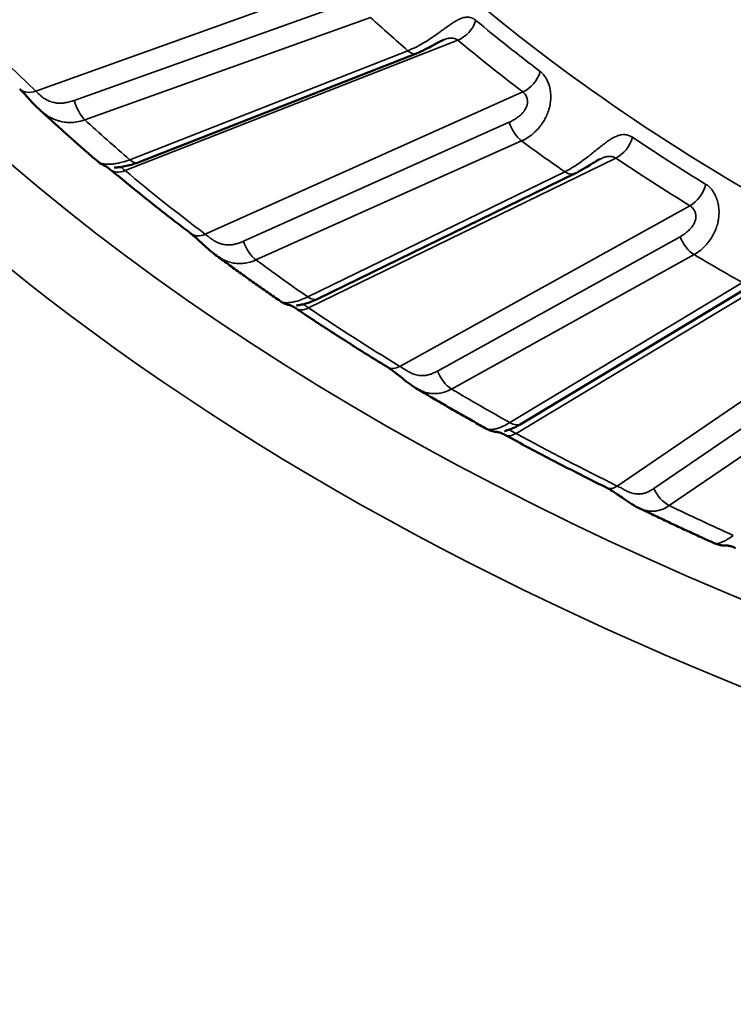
# Model space of a CAD drawing. Header units: millimetres. Extents: x 50 to 3176, y 50 to 2109.
# Tile 474 of 656: x 1877 to 1883, y 435 to 443. Entities that reach past the tile are written whole.
import ezdxf

# ---------------------------------------------------------------- set-up
doc = ezdxf.new("R2010")
doc.units = ezdxf.units.MM
doc.header["$LTSCALE"] = 10
doc.layers.add('Visible (ISO)', color=7, linetype='Continuous', lineweight=50)
doc.layers.add('Visible Narrow (ISO)', color=7, linetype='Continuous', lineweight=35)

msp = doc.modelspace()

# ---------------------------------------------------------------- linework, layer by layer
at = {"layer": 'Visible (ISO)'}
for p, q in [((1877.7158, 442.1152), (1880.1067, 443.0524)), ((1877.3733, 442.1188), (1877.3733, 442.1188)), ((1879.2609, 440.9419), (1881.469, 442.0183)), ((1881.0119, 439.8693), (1883.013, 441.0731)), ((1880.1023, 440.1749), (1880.1023, 440.1749)), ((1880.7138, 439.8219), (1880.7138, 439.8219)), ((1882.6707, 438.8389), (1882.6707, 438.8389))]:
    msp.add_line(p, q, dxfattribs=at)
for centre, major_axis, ratio, start_param, end_param in [((1876.8348, 442.8912), (-0.1375, -0.1452), 0.697214, 6.283185, 6.283317), ((1877.6037, 442.2076), (-0.1282, -0.1535), 0.671769, 6.283093, 6.283184), ((1878.2924, 441.6604), (-0.1206, -0.1595), 0.648978, 0.000004, 0.000056), ((1879.1809, 441.0269), (-0.1116, -0.166), 0.619576, 6.283135, 6.283187)]:
    msp.add_ellipse(centre, major_axis=major_axis, ratio=ratio, start_param=start_param, end_param=end_param, dxfattribs=at)
for points, knots in [([(1880.3429, 443.1696), (1880.3394, 443.1682), (1880.3351, 443.1664), (1880.3251, 443.1618), (1880.3191, 443.1589), (1880.3047, 443.1515), (1880.296, 443.1468), (1880.2742, 443.135), (1880.2608, 443.1276), (1880.2272, 443.1092), (1880.2065, 443.0982), (1880.1595, 443.0747), (1880.1329, 443.0627), (1880.1067, 443.0524)], [0.00013811, 0.00013811, 0.00013811, 0.00013811, 0.00215602, 0.00215602, 0.00446895, 0.00446895, 0.00758406, 0.00758406, 0.0121381, 0.0121381, 0.01910523, 0.01910523, 0.02813831, 0.02813831, 0.02813831, 0.02813831]), ([(1876.8607, 442.5747), (1876.8433, 442.5908), (1876.8266, 442.6078), (1876.7962, 442.6399), (1876.7823, 442.6553), (1876.7586, 442.6815), (1876.7485, 442.6927), (1876.7234, 442.72), (1876.709, 442.735), (1876.6973, 442.746)], [0, 0, 0, 0, 0.00710507, 0.00710507, 0.0134821, 0.0134821, 0.01849712, 0.01849712, 0.02670204, 0.02670204, 0.02670204, 0.02670204]), ([(1876.8607, 442.5747), (1876.8939, 442.544), (1876.9273, 442.5132), (1876.9945, 442.452), (1877.0283, 442.4214), (1877.0963, 442.3605), (1877.1305, 442.3301), (1877.1992, 442.2694), (1877.2337, 442.2392), (1877.3032, 442.1789), (1877.3382, 442.1488), (1877.3733, 442.1188)], [4.48404585, 4.48404585, 4.48404585, 4.48404585, 4.49153731, 4.49153731, 4.49902878, 4.49902878, 4.50652025, 4.50652025, 4.51401171, 4.51401171, 4.52150318, 4.52150318, 4.52150318, 4.52150318]), ([(1877.4755, 442.0542), (1877.464, 442.0638), (1877.4545, 442.0706), (1877.4414, 442.0792), (1877.4374, 442.0813), (1877.4343, 442.0828), (1877.434, 442.0829), (1877.4324, 442.0836), (1877.4319, 442.0838), (1877.4303, 442.0845), (1877.4295, 442.0848), (1877.4273, 442.0857), (1877.4259, 442.0863), (1877.4221, 442.088), (1877.4195, 442.0892), (1877.414, 442.0918), (1877.4112, 442.0933), (1877.404, 442.0971), (1877.3996, 442.0998), (1877.3876, 442.1074), (1877.3803, 442.1129), (1877.3733, 442.1188)], [0, 0, 0, 0, 0.00743558, 0.00743558, 0.01468971, 0.01468971, 0.0194626, 0.0194626, 0.02096254, 0.02096254, 0.02198805, 0.02198805, 0.02293538, 0.02293538, 0.02407443, 0.02407443, 0.02511869, 0.02511869, 0.02671041, 0.02671041, 0.0294743, 0.0294743, 0.0294743, 0.0294743]), ([(1877.7158, 442.1152), (1877.6764, 442.0997), (1877.6372, 442.0882), (1877.5843, 442.0777), (1877.5675, 442.0752), (1877.5401, 442.0725), (1877.5284, 442.0719), (1877.5167, 442.0716), (1877.5141, 442.0715), (1877.5109, 442.0715), (1877.5099, 442.0715), (1877.5087, 442.0715), (1877.5084, 442.0715), (1877.5084, 442.0715)], [0, 0, 0, 0, 0.01363995, 0.01363995, 0.02037112, 0.02037112, 0.02591591, 0.02591591, 0.0277096, 0.0277096, 0.02870546, 0.02870546, 0.02946033, 0.02946033, 0.02946033, 0.02946033]), ([(1881.6832, 442.1426), (1881.6779, 442.1401), (1881.672, 442.1369), (1881.6586, 442.1295), (1881.6509, 442.125), (1881.632, 442.1136), (1881.6206, 442.1064), (1881.5919, 442.0883), (1881.5745, 442.0774), (1881.5311, 442.0511), (1881.5049, 442.0363), (1881.4759, 442.0217), (1881.4724, 442.0199), (1881.469, 442.0183)], [0.0001542, 0.0001542, 0.0001542, 0.0001542, 0.00247295, 0.00247295, 0.00523352, 0.00523352, 0.00927128, 0.00927128, 0.01540334, 0.01540334, 0.02478404, 0.02478404, 0.02605292, 0.02605292, 0.02605292, 0.02605292]), ([(1877.4755, 442.0542), (1877.5204, 442.0166), (1877.5656, 441.9792), (1877.6567, 441.9047), (1877.7025, 441.8675), (1877.7947, 441.7935), (1877.8412, 441.7566), (1877.9346, 441.6831), (1877.9816, 441.6464), (1878.0763, 441.5734), (1878.1239, 441.5371), (1878.1718, 441.5008)], [4.53156331, 4.53156331, 4.53156331, 4.53156331, 4.54106172, 4.54106172, 4.55056014, 4.55056014, 4.56005856, 4.56005856, 4.56955697, 4.56955697, 4.57905539, 4.57905539, 4.57905539, 4.57905539]), ([(1878.3776, 441.3212), (1878.3566, 441.3367), (1878.3362, 441.3536), (1878.299, 441.3864), (1878.2819, 441.4024), (1878.2528, 441.4298), (1878.2404, 441.4415), (1878.21, 441.4695), (1878.1922, 441.485), (1878.1755, 441.498), (1878.1736, 441.4995), (1878.1718, 441.5008)], [0.00000157, 0.00000157, 0.00000157, 0.00000157, 0.00788411, 0.00788411, 0.01490231, 0.01490231, 0.02025503, 0.02025503, 0.02871116, 0.02871116, 0.02982769, 0.02982769, 0.02982769, 0.02982769]), ([(1878.3776, 441.3212), (1878.4144, 441.294), (1878.4513, 441.2668), (1878.5255, 441.2127), (1878.5628, 441.1857), (1878.6377, 441.132), (1878.6753, 441.1051), (1878.7508, 441.0517), (1878.7887, 441.025), (1878.8649, 440.9719), (1878.9031, 440.9454), (1878.9415, 440.919)], [4.58963993, 4.58963993, 4.58963993, 4.58963993, 4.59680585, 4.59680585, 4.60397178, 4.60397178, 4.6111377, 4.6111377, 4.61830362, 4.61830362, 4.62546954, 4.62546954, 4.62546954, 4.62546954]), ([(1879.0225, 440.8864), (1879.0225, 440.8864), (1879.0224, 440.8864), (1879.0216, 440.8865), (1879.0209, 440.8866), (1879.0191, 440.887), (1879.0183, 440.8871), (1879.0159, 440.8876), (1879.0142, 440.8879), (1879.0106, 440.8887), (1879.0086, 440.8892), (1879.0036, 440.8904), (1879.0004, 440.8913), (1878.9914, 440.894), (1878.9854, 440.8961), (1878.9676, 440.9034), (1878.956, 440.9095), (1878.9439, 440.9174), (1878.9427, 440.9182), (1878.9415, 440.919)], [0.02286238, 0.02286238, 0.02286238, 0.02286238, 0.02388479, 0.02388479, 0.02476451, 0.02476451, 0.02529377, 0.02529377, 0.02597294, 0.02597294, 0.02664661, 0.02664661, 0.02765693, 0.02765693, 0.02955995, 0.02955995, 0.03346605, 0.03346605, 0.03389591, 0.03389591, 0.03389591, 0.03389591]), ([(1879.2609, 440.9419), (1879.2241, 440.924), (1879.1879, 440.9099), (1879.1391, 440.8959), (1879.1237, 440.8923), (1879.0987, 440.8877), (1879.0879, 440.8863), (1879.0789, 440.8853), (1879.0771, 440.8852), (1879.0759, 440.8851), (1879.0757, 440.885), (1879.0757, 440.885)], [0, 0, 0, 0, 0.01354294, 0.01354294, 0.02030001, 0.02030001, 0.02584469, 0.02584469, 0.02741714, 0.02741714, 0.02796324, 0.02796324, 0.02796324, 0.02796324]), ([(1879.0692, 440.861), (1879.0567, 440.8694), (1879.046, 440.8755), (1879.0306, 440.8833), (1879.0254, 440.8852), (1879.0222, 440.8863), (1879.0217, 440.8865), (1879.0213, 440.8866)], [0, 0, 0, 0, 0.00702121, 0.00702121, 0.01388918, 0.01388918, 0.01577404, 0.01577404, 0.01577404, 0.01577404]), ([(1879.0692, 440.861), (1879.1206, 440.8264), (1879.1723, 440.792), (1879.2761, 440.7235), (1879.3283, 440.6894), (1879.4333, 440.6214), (1879.486, 440.5876), (1879.5921, 440.5202), (1879.6454, 440.4867), (1879.7526, 440.4199), (1879.8064, 440.3867), (1879.8605, 440.3536)], [4.63628306, 4.63628306, 4.63628306, 4.63628306, 4.64578148, 4.64578148, 4.65527989, 4.65527989, 4.66477831, 4.66477831, 4.67427673, 4.67427673, 4.68377514, 4.68377514, 4.68377514, 4.68377514]), ([(1880.1023, 440.1749), (1880.0795, 440.1886), (1880.0572, 440.2039), (1880.0151, 440.2353), (1879.9949, 440.2514), (1879.9603, 440.2795), (1879.9455, 440.2916), (1879.9207, 440.3112), (1879.9103, 440.3192), (1879.8861, 440.337), (1879.8724, 440.3464), (1879.8605, 440.3536)], [0, 0, 0, 0, 0.00815317, 0.00815317, 0.01581272, 0.01581272, 0.02162471, 0.02162471, 0.02589679, 0.02589679, 0.0321302, 0.0321302, 0.0321302, 0.0321302]), ([(1880.1023, 440.1749), (1880.1424, 440.151), (1880.1826, 440.1271), (1880.2633, 440.0795), (1880.3038, 440.0558), (1880.3851, 440.0086), (1880.4258, 439.985), (1880.5076, 439.9381), (1880.5487, 439.9148), (1880.631, 439.8682), (1880.6723, 439.845), (1880.7138, 439.8219)], [4.69495992, 4.69495992, 4.69495992, 4.69495992, 4.70190056, 4.70190056, 4.7088412, 4.7088412, 4.71578184, 4.71578184, 4.72272247, 4.72272247, 4.72966311, 4.72966311, 4.72966311, 4.72966311]), ([(1880.8057, 439.7965), (1880.8057, 439.7965), (1880.8056, 439.7965), (1880.8041, 439.7966), (1880.8031, 439.7966), (1880.8006, 439.7967), (1880.7995, 439.7968), (1880.7964, 439.797), (1880.7944, 439.7972), (1880.7899, 439.7976), (1880.7874, 439.7979), (1880.7809, 439.7988), (1880.7769, 439.7995), (1880.7651, 439.8018), (1880.7573, 439.8038), (1880.7373, 439.8102), (1880.7252, 439.8155), (1880.7138, 439.8219)], [0.02280262, 0.02280262, 0.02280262, 0.02280262, 0.02475875, 0.02475875, 0.02592282, 0.02592282, 0.02655359, 0.02655359, 0.02734058, 0.02734058, 0.02815915, 0.02815915, 0.02943183, 0.02943183, 0.03184104, 0.03184104, 0.03577021, 0.03577021, 0.03577021, 0.03577021]), ([(1881.0119, 439.8694), (1880.9789, 439.8495), (1880.9467, 439.8333), (1880.9043, 439.8163), (1880.8911, 439.8117), (1880.8766, 439.8073), (1880.873, 439.8063), (1880.8684, 439.805), (1880.867, 439.8047), (1880.8654, 439.8043), (1880.865, 439.8041), (1880.865, 439.8041)], [0, 0, 0, 0, 0.01324595, 0.01324595, 0.01979337, 0.01979337, 0.02206505, 0.02206505, 0.02340043, 0.02340043, 0.02423279, 0.02423279, 0.02423279, 0.02423279]), ([(1880.8674, 439.7723), (1880.8534, 439.7799), (1880.8412, 439.7854), (1880.8225, 439.7926), (1880.8155, 439.7944), (1880.8071, 439.7964), (1880.8054, 439.7965), (1880.8054, 439.7965)], [0, 0, 0, 0, 0.00681403, 0.00681403, 0.01353823, 0.01353823, 0.02030771, 0.02030771, 0.02030771, 0.02030771]), ([(1880.8674, 439.7723), (1880.9246, 439.7411), (1880.9822, 439.71), (1881.0977, 439.6482), (1881.1557, 439.6175), (1881.2722, 439.5563), (1881.3308, 439.5259), (1881.4483, 439.4654), (1881.5073, 439.4353), (1881.6258, 439.3754), (1881.6853, 439.3456), (1881.745, 439.316)], [4.74100282, 4.74100282, 4.74100282, 4.74100282, 4.75050123, 4.75050123, 4.75999965, 4.75999965, 4.76949807, 4.76949807, 4.77899648, 4.77899648, 4.7884949, 4.7884949, 4.7884949, 4.7884949]), ([(1882.0161, 439.145), (1881.9907, 439.1573), (1881.9658, 439.1718), (1881.9188, 439.202), (1881.8963, 439.2178), (1881.8572, 439.2453), (1881.8404, 439.2573), (1881.8125, 439.2763), (1881.801, 439.2838), (1881.774, 439.3006), (1881.7586, 439.3093), (1881.745, 439.316)], [0, 0, 0, 0, 0.00884373, 0.00884373, 0.01702517, 0.01702517, 0.02318696, 0.02318696, 0.02751921, 0.02751921, 0.03378477, 0.03378477, 0.03378477, 0.03378477]), ([(1882.0161, 439.145), (1882.0592, 439.1242), (1882.1023, 439.1034), (1882.1889, 439.0621), (1882.2323, 439.0415), (1882.3194, 439.0005), (1882.363, 438.9801), (1882.4505, 438.9395), (1882.4944, 438.9192), (1882.5824, 438.879), (1882.6265, 438.8589), (1882.6707, 438.8389)], [4.80010292, 4.80010292, 4.80010292, 4.80010292, 4.80688365, 4.80688365, 4.81366437, 4.81366437, 4.8204451, 4.8204451, 4.82722583, 4.82722583, 4.83400656, 4.83400656, 4.83400656, 4.83400656]), ([(1882.8503, 438.7993), (1882.8348, 438.8061), (1882.8208, 438.8111), (1882.7981, 438.8175), (1882.7892, 438.8192), (1882.775, 438.8211), (1882.7712, 438.8211), (1882.7672, 438.8211), (1882.7663, 438.8211), (1882.764, 438.8211), (1882.7627, 438.8211), (1882.759, 438.821), (1882.7565, 438.821), (1882.7498, 438.821), (1882.7459, 438.8212), (1882.7377, 438.8217), (1882.7336, 438.822), (1882.7228, 438.8234), (1882.7158, 438.8245), (1882.696, 438.829), (1882.683, 438.8334), (1882.6707, 438.8389)], [0, 0, 0, 0, 0.00671266, 0.00671266, 0.01339509, 0.01339509, 0.02138713, 0.02138713, 0.02360734, 0.02360734, 0.02527621, 0.02527621, 0.0268969, 0.0268969, 0.02837794, 0.02837794, 0.02971501, 0.02971501, 0.03185716, 0.03185716, 0.03593139, 0.03593139, 0.03593139, 0.03593139])]:
    msp.add_open_spline(points, degree=3, knots=knots, dxfattribs=at)
at = {"layer": 'Visible Narrow (ISO)'}
for p, q in [((1879.671, 443.7442), (1876.8348, 442.7279)), ((1877.1662, 442.6473), (1879.6216, 443.5271)), ((1877.2575, 442.4807), (1879.713, 443.3605)), ((1877.6037, 442.0443), (1880.4627, 443.165)), ((1880.0337, 443.0753), (1877.6428, 442.1381)), ((1881.022, 442.7206), (1878.2924, 441.4971)), ((1880.9044, 442.4597), (1878.6217, 441.4364)), ((1878.728, 441.2758), (1881.0107, 442.299)), ((1879.1809, 440.8636), (1881.8213, 442.1507)), ((1881.3813, 442.0347), (1879.1732, 440.9584)), ((1882.458, 441.7425), (1879.9648, 440.3609)), ((1882.3735, 441.4754), (1880.2886, 440.3201)), ((1880.4085, 440.1663), (1882.4935, 441.3216)), ((1880.9631, 439.7846), (1883.356, 441.224)), ((1882.9099, 441.0812), (1880.9088, 439.8774)), ((1884.0632, 440.8564), (1881.8338, 439.3319)), ((1884.0127, 440.5852), (1882.1484, 439.3104)), ((1882.2807, 439.1642), (1884.1451, 440.4391))]:
    msp.add_line(p, q, dxfattribs=at)
msp.add_ellipse((1897.9031, 449.9779), major_axis=(26.1573, 0), ratio=0.57735, dxfattribs=at)
for centre, major_axis, ratio, start_param, end_param in [((1897.9031, 450.1412), (-24.6727, 0), 0.57735, 5.73584, 6.83053), ((1897.9031, 450.3755), (-25.6575, 0), 0.57735, 6.264668, 9.443295), ((1897.9031, 452.9173), (-20, 0), 0.57735, 0.556175, 1.014624), ((1897.9031, 452.1008), (-21, 0), 0.57735, 0.556246, 1.014624), ((1897.9031, 450.3862), (21, 0), 0.57735, 3.707812, 4.14617), ((1897.9031, 449.9779), (21.5, 0), 0.57735, 3.703854, 3.731249), ((1880.4627, 443.3283), (-0.128, -0.1536), 0.671155, 0.892778, 2.123737), ((1897.9031, 450.2501), (21.0286, 0), 0.57735, 3.747485, 3.792337), ((1897.9031, 450.1412), (21.2172, 0), 0.57735, 3.747485, 3.792337), ((1880.0337, 443.2386), (0.073, -0.1862), 0.458644, 5.575975, 6.283185), ((1881.022, 442.8839), (0.1208, 0.1594), 0.649632, 4.004018, 5.234977), ((1876.8348, 442.8912), (-0.1375, -0.1452), 0.697214, 0.000132, 0.936324), ((1877.2575, 442.644), (0.0675, -0.1883), 0.43056, 4.541907, 5.589104), ((1897.9031, 449.9779), (-24.3898, 0), 0.57735, 0.561454, 0.590463), ((1881.0107, 442.4623), (-0.0818, 0.1825), 0.500718, 1.364239, 2.411436), ((1897.9031, 449.9779), (21.5, 0), 0.57735, 3.808573, 3.835969), ((1881.8213, 442.314), (-0.1114, -0.1661), 0.618874, 0.825695, 2.056654), ((1897.9031, 450.2501), (21.0286, 0), 0.57735, 3.852205, 3.897057), ((1877.6428, 442.3014), (0.073, -0.1862), 0.458644, 5.575975, 6.283185), ((1897.9031, 450.1412), (21.2172, 0), 0.57735, 3.852205, 3.897057), ((1877.6037, 442.2076), (-0.1282, -0.1535), 0.671769, 0, 0.893712), ((1897.9031, 450.1412), (-24.6727, 0), 0.57735, 0.604572, 0.652065), ((1881.3813, 442.198), (0.0876, -0.1798), 0.526742, 5.536492, 6.283185), ((1882.458, 441.9058), (0.1045, 0.1705), 0.594371, 3.942413, 5.173372), ((1878.2924, 441.6604), (-0.1206, -0.1595), 0.648978, 0.000052, 0.86157), ((1878.728, 441.4391), (0.0818, -0.1825), 0.500718, 4.505831, 5.553029), ((1882.4935, 441.4849), (-0.0969, 0.1749), 0.56539, 1.319043, 2.36624), ((1897.9031, 449.9779), (-24.3898, 0), 0.57735, 0.666174, 0.695183), ((1897.9031, 449.9779), (-21.5, 0), 0.57735, 0.7717, 0.799096), ((1879.1732, 441.1217), (0.0876, -0.1798), 0.526742, 5.536492, 6.283185), ((1879.1809, 441.0269), (-0.1116, -0.1659), 0.619576, 0, 0.826462), ((1897.9031, 450.1412), (-24.6727, 0), 0.57735, 0.709292, 0.756784), ((1879.9648, 440.5242), (-0.1043, -0.1706), 0.593632, 0, 0.80012), ((1880.4085, 440.3296), (0.0969, -0.1749), 0.565389, 4.460635, 5.507833), ((1897.9031, 449.9779), (24.3898, 0), 0.57735, 3.912486, 3.941495), ((1880.9088, 440.0407), (0.1031, -0.1714), 0.589068, 5.48732, 6.283185), ((1880.9631, 439.9479), (-0.0957, -0.1756), 0.560596, 6.28316, 7.054682), ((1897.9031, 450.1412), (-24.6727, 0), 0.57735, 0.814012, 0.861504), ((1881.8338, 439.4952), (-0.0888, -0.1792), 0.531782, 0, 0.750134), ((1882.2807, 439.3275), (0.1129, -0.1651), 0.623867, 4.404784, 5.451982), ((1897.9031, 449.9779), (-24.3898, 0), 0.57735, 0.875613, 0.904623)]:
    msp.add_ellipse(centre, major_axis=major_axis, ratio=ratio, start_param=start_param, end_param=end_param, dxfattribs=at)
for points, knots in [([(1880.6177, 443.3359), (1880.6104, 443.342), (1880.6027, 443.3472), (1880.5929, 443.3523), (1880.591, 443.3532), (1880.5816, 443.3574), (1880.5738, 443.36), (1880.5626, 443.3622), (1880.5597, 443.3626), (1880.5485, 443.3638), (1880.5401, 443.3638), (1880.5274, 443.3624), (1880.5235, 443.3617), (1880.5098, 443.359), (1880.4996, 443.3559), (1880.485, 443.3501), (1880.481, 443.3485), (1880.4652, 443.3413), (1880.4528, 443.3346), (1880.4359, 443.3246), (1880.4321, 443.3222), (1880.4164, 443.3123), (1880.4042, 443.3041), (1880.3853, 443.291), (1880.3791, 443.2866), (1880.3608, 443.2735), (1880.3484, 443.2645), (1880.3276, 443.2494), (1880.3195, 443.2435), (1880.2973, 443.2274), (1880.2831, 443.2172), (1880.2607, 443.2016), (1880.2527, 443.1961), (1880.2285, 443.1796), (1880.2121, 443.1689), (1880.1887, 443.1542), (1880.1818, 443.15), (1880.1592, 443.1364), (1880.1434, 443.1274), (1880.1196, 443.1147), (1880.1117, 443.1106), (1880.0802, 443.0948), (1880.0568, 443.0843), (1880.0337, 443.0753)], [0, 0, 0, 0, 0.0741392, 0.0741392, 0.0909091, 0.0909091, 0.1581575, 0.1581575, 0.1818182, 0.1818182, 0.245635, 0.245635, 0.2727273, 0.2727273, 0.3394334, 0.3394334, 0.3636364, 0.3636364, 0.4340394, 0.4340394, 0.4545455, 0.4545455, 0.5160527, 0.5160527, 0.5454545, 0.5454545, 0.6011716, 0.6011716, 0.6363636, 0.6363636, 0.695142, 0.695142, 0.7272727, 0.7272727, 0.7916538, 0.7916538, 0.8181818, 0.8181818, 0.8787809, 0.8787809, 0.9090909, 0.9090909, 1, 1, 1, 1]), ([(1880.4627, 443.165), (1880.4564, 443.1703), (1880.4496, 443.1744), (1880.4426, 443.1774), (1880.436, 443.1802), (1880.4291, 443.1821), (1880.4221, 443.1832), (1880.4212, 443.1833), (1880.4203, 443.1835), (1880.4194, 443.1836), (1880.4177, 443.1838), (1880.4161, 443.184), (1880.4144, 443.1841), (1880.4101, 443.1844), (1880.4058, 443.1844), (1880.4013, 443.1842), (1880.3976, 443.184), (1880.3939, 443.1837), (1880.39, 443.1831), (1880.3866, 443.1826), (1880.383, 443.1819), (1880.3794, 443.1811), (1880.3739, 443.1799), (1880.3682, 443.1784), (1880.3622, 443.1765), (1880.3605, 443.1759), (1880.3587, 443.1753), (1880.3568, 443.1747), (1880.3526, 443.1732), (1880.3482, 443.1716), (1880.3437, 443.1699)], [0, 0, 0, 0, 0.0883587, 0.0883587, 0.0883587, 0.1704336, 0.1704336, 0.1704336, 0.181041, 0.181041, 0.181041, 0.2, 0.2, 0.2, 0.2490463, 0.2490463, 0.2490463, 0.2900797, 0.2900797, 0.2900797, 0.3267895, 0.3267895, 0.3267895, 0.3832752, 0.3832752, 0.3832752, 0.4, 0.4, 0.4, 0.4394878, 0.4394878, 0.4394878, 0.4394878]), ([(1881.0107, 442.299), (1881.0326, 442.3089), (1881.054, 442.321), (1881.0882, 442.3447), (1881.1015, 442.3551), (1881.1209, 442.3721), (1881.1273, 442.3781), (1881.1467, 442.3973), (1881.1591, 442.4112), (1881.1754, 442.432), (1881.18, 442.4381), (1881.1941, 442.4581), (1881.203, 442.4723), (1881.2157, 442.4954), (1881.2201, 442.5041), (1881.2309, 442.5274), (1881.2367, 442.5422), (1881.2449, 442.5667), (1881.2477, 442.5763), (1881.2543, 442.6028), (1881.2574, 442.6197), (1881.2602, 442.6437), (1881.2608, 442.6511), (1881.2622, 442.6767), (1881.2618, 442.6944), (1881.2599, 442.7162), (1881.2593, 442.721), (1881.2566, 442.7416), (1881.2534, 442.7567), (1881.2482, 442.7754), (1881.2468, 442.78), (1881.2411, 442.797), (1881.2364, 442.8087), (1881.229, 442.8239), (1881.2268, 442.8282), (1881.2188, 442.8428), (1881.2126, 442.8522), (1881.204, 442.8636), (1881.2017, 442.8664), (1881.1922, 442.8777), (1881.1848, 442.885), (1881.1755, 442.8927), (1881.1738, 442.8941), (1881.172, 442.8954)], [0, 0, 0, 0, 0.0909091, 0.0909091, 0.1509618, 0.1509618, 0.1818182, 0.1818182, 0.246234, 0.246234, 0.2727273, 0.2727273, 0.330169, 0.330169, 0.3636364, 0.3636364, 0.4190151, 0.4190151, 0.4545455, 0.4545455, 0.517221, 0.517221, 0.5454545, 0.5454545, 0.6159758, 0.6159758, 0.6363636, 0.6363636, 0.7045179, 0.7045179, 0.7272727, 0.7272727, 0.7913147, 0.7913147, 0.8181818, 0.8181818, 0.885258, 0.885258, 0.9090909, 0.9090909, 0.9833211, 0.9833211, 1, 1, 1, 1]), ([(1877.1662, 442.6473), (1877.1514, 442.6424), (1877.1371, 442.6383), (1877.1202, 442.6342), (1877.1169, 442.6334), (1877.1007, 442.6298), (1877.0883, 442.6276), (1877.0733, 442.6256), (1877.07, 442.6253), (1877.0593, 442.6243), (1877.0521, 442.624), (1877.0385, 442.6239), (1877.032, 442.6241), (1877.0193, 442.625), (1877.0131, 442.6258), (1877.006, 442.6269), (1877.0051, 442.6271), (1876.9997, 442.628), (1876.9951, 442.6289), (1876.9831, 442.6315), (1876.9758, 442.6335), (1876.9659, 442.6366), (1876.9633, 442.6375), (1876.9541, 442.6408), (1876.9475, 442.6435), (1876.9396, 442.6472), (1876.9379, 442.648), (1876.9352, 442.6493), (1876.9342, 442.6498), (1876.9274, 442.6533), (1876.9218, 442.6566), (1876.9108, 442.6635), (1876.9054, 442.6673), (1876.8953, 442.6749), (1876.8906, 442.6786), (1876.8831, 442.6847), (1876.8802, 442.6872), (1876.8758, 442.6908), (1876.8743, 442.6921), (1876.8683, 442.6972), (1876.864, 442.7009), (1876.8554, 442.7085), (1876.8511, 442.7124), (1876.8427, 442.7202), (1876.8386, 442.7241), (1876.8348, 442.7279)], [0, 0, 0, 0, 0.0902043, 0.0902043, 0.1117248, 0.1117248, 0.2, 0.2, 0.2257277, 0.2257277, 0.2847251, 0.2847251, 0.3397487, 0.3397487, 0.3927283, 0.3927283, 0.4, 0.4, 0.4380931, 0.4380931, 0.4982659, 0.4982659, 0.5197073, 0.5197073, 0.5757809, 0.5757809, 0.5905899, 0.5905899, 0.6, 0.6, 0.6536204, 0.6536204, 0.7108128, 0.7108128, 0.7649288, 0.7649288, 0.8, 0.8, 0.8188325, 0.8188325, 0.8750742, 0.8750742, 0.9351911, 0.9351911, 1, 1, 1, 1]), ([(1880.9044, 442.4597), (1880.9178, 442.466), (1880.9304, 442.4727), (1880.9445, 442.4808), (1880.9468, 442.4822), (1880.9609, 442.4907), (1880.9717, 442.4979), (1880.9831, 442.5065), (1880.9847, 442.5077), (1880.9925, 442.5138), (1880.9982, 442.5187), (1881.0077, 442.5275), (1881.0117, 442.5315), (1881.0198, 442.5403), (1881.0239, 442.5451), (1881.0293, 442.5521), (1881.0308, 442.5541), (1881.0336, 442.5581), (1881.035, 442.5601), (1881.0405, 442.5685), (1881.0445, 442.5752), (1881.0487, 442.5837), (1881.0496, 442.5855), (1881.0533, 442.5936), (1881.0557, 442.6), (1881.0579, 442.6075), (1881.0582, 442.6086), (1881.0593, 442.6129), (1881.06, 442.616), (1881.0611, 442.6226), (1881.0615, 442.6261), (1881.0622, 442.6355), (1881.0621, 442.6413), (1881.0609, 442.6526), (1881.0599, 442.6579), (1881.0573, 442.6684), (1881.0556, 442.6734), (1881.0536, 442.6783), (1881.0536, 442.6784), (1881.0514, 442.6837), (1881.049, 442.6886), (1881.0432, 442.6984), (1881.0398, 442.7032), (1881.0321, 442.7122), (1881.0277, 442.7164), (1881.0225, 442.7202), (1881.0223, 442.7204), (1881.022, 442.7206)], [0, 0, 0, 0, 0.089342, 0.089342, 0.107191, 0.107191, 0.2, 0.2, 0.21557, 0.21557, 0.276567, 0.276567, 0.32404, 0.32404, 0.378952, 0.378952, 0.4, 0.4, 0.420678, 0.420678, 0.485028, 0.485028, 0.501457, 0.501457, 0.560885, 0.560885, 0.570901, 0.570901, 0.6, 0.6, 0.632547, 0.632547, 0.689334, 0.689334, 0.744364, 0.744364, 0.8, 0.8, 0.800663, 0.800663, 0.861041, 0.861041, 0.927282, 0.927282, 0.996344, 0.996344, 1, 1, 1, 1]), ([(1876.8607, 442.5747), (1876.8714, 442.5648), (1876.8827, 442.555), (1876.9001, 442.5411), (1876.906, 442.5366), (1876.9239, 442.5236), (1876.9363, 442.5154), (1876.9572, 442.5032), (1876.9655, 442.4987), (1876.9879, 442.4877), (1877.0021, 442.4817), (1877.0248, 442.4739), (1877.0331, 442.4713), (1877.0577, 442.4648), (1877.0742, 442.4617), (1877.0982, 442.4591), (1877.1055, 442.4585), (1877.1284, 442.4574), (1877.1442, 442.4577), (1877.1685, 442.4598), (1877.1771, 442.4608), (1877.2099, 442.466), (1877.2339, 442.4722), (1877.2575, 442.4807)], [0.4611808, 0.4611808, 0.4611808, 0.4611808, 0.517665, 0.517665, 0.5454545, 0.5454545, 0.6009869, 0.6009869, 0.6363636, 0.6363636, 0.6944993, 0.6944993, 0.7272727, 0.7272727, 0.7907029, 0.7907029, 0.8181818, 0.8181818, 0.8771183, 0.8771183, 0.9090909, 0.9090909, 1, 1, 1, 1]), ([(1881.9642, 442.3306), (1881.9558, 442.3362), (1881.9471, 442.3409), (1881.936, 442.3454), (1881.9339, 442.3462), (1881.9234, 442.3498), (1881.9146, 442.3519), (1881.9022, 442.3533), (1881.8989, 442.3536), (1881.8867, 442.3541), (1881.8774, 442.3535), (1881.8636, 442.3513), (1881.8594, 442.3504), (1881.8447, 442.3468), (1881.8338, 442.3431), (1881.8183, 442.3364), (1881.8142, 442.3345), (1881.7976, 442.3263), (1881.7847, 442.3189), (1881.7674, 442.3078), (1881.7634, 442.3052), (1881.7475, 442.2944), (1881.7351, 442.2854), (1881.7162, 442.2712), (1881.71, 442.2664), (1881.6918, 442.2522), (1881.6796, 442.2425), (1881.6593, 442.2261), (1881.6513, 442.2197), (1881.6298, 442.2023), (1881.6161, 442.1913), (1881.5946, 442.1743), (1881.5869, 442.1683), (1881.5638, 442.1504), (1881.5482, 442.1387), (1881.526, 442.1227), (1881.5196, 442.1181), (1881.4982, 442.1031), (1881.4834, 442.0932), (1881.4612, 442.0791), (1881.4538, 442.0745), (1881.4244, 442.0569), (1881.4026, 442.0451), (1881.3813, 442.0347)], [0, 0, 0, 0, 0.0741392, 0.0741392, 0.0909091, 0.0909091, 0.1581575, 0.1581575, 0.1818182, 0.1818182, 0.245635, 0.245635, 0.2727273, 0.2727273, 0.3394334, 0.3394334, 0.3636364, 0.3636364, 0.4340394, 0.4340394, 0.4545455, 0.4545455, 0.5160527, 0.5160527, 0.5454545, 0.5454545, 0.6011716, 0.6011716, 0.6363636, 0.6363636, 0.695142, 0.695142, 0.7272727, 0.7272727, 0.7916538, 0.7916538, 0.8181818, 0.8181818, 0.8787809, 0.8787809, 0.9090909, 0.9090909, 1, 1, 1, 1]), ([(1877.6428, 442.1381), (1877.6196, 442.129), (1877.5968, 442.1215), (1877.5602, 442.1117), (1877.5458, 442.1084), (1877.5252, 442.1047), (1877.5185, 442.1036), (1877.498, 442.1008), (1877.4846, 442.0997), (1877.4671, 442.0991), (1877.4623, 442.099), (1877.447, 442.0992), (1877.4372, 442.0998), (1877.4234, 442.1015), (1877.4187, 442.1022), (1877.4067, 442.1045), (1877.4, 442.1062), (1877.3908, 442.1093), (1877.3878, 442.1105), (1877.38, 442.1141), (1877.3761, 442.1164), (1877.3734, 442.1187), (1877.3734, 442.1188), (1877.3733, 442.1188)], [0, 0, 0, 0, 0.0909091, 0.0909091, 0.1517786, 0.1517786, 0.1818182, 0.1818182, 0.2465761, 0.2465761, 0.2727273, 0.2727273, 0.3309788, 0.3309788, 0.3636364, 0.3636364, 0.420532, 0.420532, 0.4545455, 0.4545455, 0.5174487, 0.5174487, 0.5188371, 0.5188371, 0.5188371, 0.5188371]), ([(1881.8213, 442.1507), (1881.814, 442.1556), (1881.8065, 442.1592), (1881.7986, 442.1618), (1881.7913, 442.1642), (1881.7839, 442.1657), (1881.7763, 442.1663), (1881.7753, 442.1664), (1881.7743, 442.1665), (1881.7733, 442.1665), (1881.7715, 442.1666), (1881.7698, 442.1667), (1881.768, 442.1667), (1881.7634, 442.1668), (1881.7588, 442.1665), (1881.7541, 442.166), (1881.7502, 442.1656), (1881.7462, 442.165), (1881.7422, 442.1642), (1881.7386, 442.1635), (1881.735, 442.1626), (1881.7313, 442.1616), (1881.7256, 442.16), (1881.7197, 442.1581), (1881.7137, 442.1559), (1881.7119, 442.1552), (1881.7101, 442.1545), (1881.7082, 442.1538), (1881.7011, 442.1509), (1881.6936, 442.1476), (1881.686, 442.144), (1881.6854, 442.1437), (1881.6848, 442.1434), (1881.6843, 442.1432)], [0, 0, 0, 0, 0.0883587, 0.0883587, 0.0883587, 0.1704334, 0.1704334, 0.1704334, 0.181041, 0.181041, 0.181041, 0.2, 0.2, 0.2, 0.249046, 0.249046, 0.249046, 0.2900796, 0.2900796, 0.2900796, 0.3267893, 0.3267893, 0.3267893, 0.3832752, 0.3832752, 0.3832752, 0.4, 0.4, 0.4, 0.4658439, 0.4658439, 0.4658439, 0.4708513, 0.4708513, 0.4708513, 0.4708513]), ([(1877.5696, 442.0758), (1877.57, 442.0751), (1877.5704, 442.0744), (1877.572, 442.0723), (1877.5733, 442.0709), (1877.575, 442.0692), (1877.5751, 442.0691), (1877.5768, 442.0673), (1877.5786, 442.0655), (1877.5826, 442.0618), (1877.5848, 442.0599), (1877.5895, 442.0559), (1877.592, 442.0537), (1877.5975, 442.0492), (1877.6005, 442.0468), (1877.6037, 442.0443)], [0.7196618, 0.7196618, 0.7196618, 0.7196618, 0.7484728, 0.7484728, 0.8, 0.8, 0.8039097, 0.8039097, 0.855517, 0.855517, 0.9045181, 0.9045181, 0.952104, 0.952104, 0.9999999, 0.9999999, 0.9999999, 0.9999999]), ([(1882.4935, 441.3216), (1882.5135, 441.3328), (1882.5329, 441.3461), (1882.5638, 441.3718), (1882.5758, 441.383), (1882.5931, 441.4011), (1882.5988, 441.4075), (1882.616, 441.4278), (1882.6269, 441.4424), (1882.6411, 441.464), (1882.6451, 441.4705), (1882.6573, 441.4912), (1882.6649, 441.5059), (1882.6755, 441.5298), (1882.6791, 441.5387), (1882.6879, 441.5626), (1882.6926, 441.5777), (1882.6987, 441.6026), (1882.7007, 441.6124), (1882.7053, 441.6392), (1882.707, 441.6562), (1882.7079, 441.6804), (1882.7079, 441.6878), (1882.7073, 441.7134), (1882.7055, 441.731), (1882.7018, 441.7527), (1882.7008, 441.7574), (1882.6964, 441.7778), (1882.6919, 441.7926), (1882.685, 441.811), (1882.6832, 441.8155), (1882.6761, 441.8321), (1882.6702, 441.8435), (1882.6613, 441.8582), (1882.6586, 441.8624), (1882.649, 441.8764), (1882.6418, 441.8854), (1882.6318, 441.8962), (1882.6292, 441.8989), (1882.6182, 441.9096), (1882.6097, 441.9164), (1882.5991, 441.9235), (1882.5972, 441.9248), (1882.5952, 441.926)], [0, 0, 0, 0, 0.0909091, 0.0909091, 0.1509618, 0.1509618, 0.1818182, 0.1818182, 0.246234, 0.246234, 0.2727273, 0.2727273, 0.330169, 0.330169, 0.3636364, 0.3636364, 0.4190151, 0.4190151, 0.4545455, 0.4545455, 0.517221, 0.517221, 0.5454545, 0.5454545, 0.6159758, 0.6159758, 0.6363636, 0.6363636, 0.7045179, 0.7045179, 0.7272727, 0.7272727, 0.7913147, 0.7913147, 0.8181818, 0.8181818, 0.885258, 0.885258, 0.9090909, 0.9090909, 0.9833211, 0.9833211, 1, 1, 1, 1]), ([(1882.3735, 441.4754), (1882.3857, 441.4826), (1882.3971, 441.49), (1882.4099, 441.4989), (1882.412, 441.5004), (1882.4247, 441.5097), (1882.4345, 441.5176), (1882.4447, 441.5268), (1882.4461, 441.5281), (1882.453, 441.5346), (1882.458, 441.5398), (1882.4664, 441.5492), (1882.4699, 441.5534), (1882.4769, 441.5627), (1882.4805, 441.5677), (1882.485, 441.5751), (1882.4863, 441.5771), (1882.4886, 441.5813), (1882.4898, 441.5834), (1882.4944, 441.5921), (1882.4976, 441.5989), (1882.5009, 441.6077), (1882.5015, 441.6095), (1882.5044, 441.6178), (1882.5061, 441.6244), (1882.5075, 441.632), (1882.5077, 441.6331), (1882.5083, 441.6374), (1882.5086, 441.6406), (1882.5091, 441.6472), (1882.5091, 441.6507), (1882.5088, 441.6601), (1882.5081, 441.6659), (1882.5057, 441.6771), (1882.5041, 441.6824), (1882.5003, 441.6926), (1882.498, 441.6975), (1882.4954, 441.7023), (1882.4954, 441.7023), (1882.4926, 441.7075), (1882.4896, 441.7123), (1882.4825, 441.7217), (1882.4785, 441.7262), (1882.4694, 441.7347), (1882.4644, 441.7386), (1882.4586, 441.7421), (1882.4583, 441.7423), (1882.458, 441.7425)], [0, 0, 0, 0, 0.089342, 0.089342, 0.107191, 0.107191, 0.2, 0.2, 0.21557, 0.21557, 0.276567, 0.276567, 0.32404, 0.32404, 0.378952, 0.378952, 0.4, 0.4, 0.420678, 0.420678, 0.485028, 0.485028, 0.501457, 0.501457, 0.560885, 0.560885, 0.570901, 0.570901, 0.6, 0.6, 0.632547, 0.632547, 0.689334, 0.689334, 0.744364, 0.744364, 0.8, 0.8, 0.800663, 0.800663, 0.861041, 0.861041, 0.927282, 0.927282, 0.996344, 0.996344, 1, 1, 1, 1]), ([(1878.6217, 441.4364), (1878.6094, 441.4313), (1878.5974, 441.4268), (1878.5743, 441.4191), (1878.5633, 441.4158), (1878.5477, 441.412), (1878.5427, 441.4109), (1878.5327, 441.4089), (1878.5276, 441.4081), (1878.5156, 441.4065), (1878.5089, 441.4059), (1878.5, 441.4055), (1878.4978, 441.4054), (1878.4895, 441.4053), (1878.4834, 441.4055), (1878.4753, 441.4061), (1878.4733, 441.4063), (1878.4705, 441.4066), (1878.4696, 441.4067), (1878.4622, 441.4076), (1878.4555, 441.4086), (1878.4416, 441.4113), (1878.4345, 441.413), (1878.4271, 441.4151), (1878.4267, 441.4153), (1878.4196, 441.4174), (1878.4131, 441.4196), (1878.4057, 441.4226), (1878.4046, 441.4231), (1878.4018, 441.4242), (1878.4001, 441.425), (1878.3922, 441.4285), (1878.3862, 441.4316), (1878.3728, 441.4391), (1878.3657, 441.4437), (1878.3583, 441.4486), (1878.3579, 441.4489), (1878.3515, 441.4532), (1878.3456, 441.4574), (1878.3385, 441.4625), (1878.3371, 441.4635), (1878.3299, 441.4687), (1878.3243, 441.4728), (1878.3172, 441.4781), (1878.3156, 441.4793), (1878.3086, 441.4845), (1878.3034, 441.4885), (1878.2964, 441.4939), (1878.2944, 441.4955), (1878.2924, 441.4971)], [0, 0, 0, 0, 0.080801, 0.080801, 0.161263, 0.161263, 0.2, 0.2, 0.242333, 0.242333, 0.301436, 0.301436, 0.320986, 0.320986, 0.374987, 0.374987, 0.392253, 0.392253, 0.4, 0.4, 0.456502, 0.456502, 0.515951, 0.515951, 0.519229, 0.519229, 0.575327, 0.575327, 0.584971, 0.584971, 0.6, 0.6, 0.657149, 0.657149, 0.73075, 0.73075, 0.735254, 0.735254, 0.8, 0.8, 0.81622, 0.81622, 0.883134, 0.883134, 0.903163, 0.903163, 0.971337, 0.971337, 1, 1, 1, 1]), ([(1878.3776, 441.3212), (1878.3784, 441.3206), (1878.3793, 441.3199), (1878.386, 441.315), (1878.392, 441.3108), (1878.4102, 441.2987), (1878.4226, 441.2912), (1878.4432, 441.2803), (1878.4511, 441.2764), (1878.4728, 441.2668), (1878.4867, 441.2617), (1878.5086, 441.2552), (1878.5164, 441.2532), (1878.5399, 441.2482), (1878.5557, 441.2461), (1878.5784, 441.2448), (1878.5852, 441.2447), (1878.6071, 441.2449), (1878.6222, 441.2462), (1878.6451, 441.2497), (1878.6529, 441.2512), (1878.6835, 441.2583), (1878.7059, 441.2659), (1878.728, 441.2758)], [0.5130749, 0.5130749, 0.5130749, 0.5130749, 0.5171263, 0.5171263, 0.5454545, 0.5454545, 0.6018042, 0.6018042, 0.6363636, 0.6363636, 0.6951463, 0.6951463, 0.7272727, 0.7272727, 0.7910581, 0.7910581, 0.8181818, 0.8181818, 0.8780567, 0.8780567, 0.9090909, 0.9090909, 1, 1, 1, 1]), ([(1879.1732, 440.9584), (1879.1517, 440.9479), (1879.1308, 440.9391), (1879.0973, 440.9271), (1879.0842, 440.9231), (1879.0656, 440.9181), (1879.0595, 440.9167), (1879.041, 440.9127), (1879.029, 440.9108), (1879.0135, 440.9092), (1879.0092, 440.9089), (1878.9958, 440.9081), (1878.9873, 440.9082), (1878.9754, 440.9091), (1878.9715, 440.9096), (1878.9614, 440.9112), (1878.9559, 440.9125), (1878.9487, 440.9151), (1878.9463, 440.9162), (1878.9433, 440.9179), (1878.9424, 440.9184), (1878.9415, 440.919)], [0, 0, 0, 0, 0.0909091, 0.0909091, 0.1517791, 0.1517791, 0.1818182, 0.1818182, 0.2465766, 0.2465766, 0.2727273, 0.2727273, 0.3309789, 0.3309789, 0.3636364, 0.3636364, 0.4205319, 0.4205319, 0.4545455, 0.4545455, 0.4720085, 0.4720085, 0.4720085, 0.4720085]), ([(1879.136, 440.8954), (1879.1361, 440.8952), (1879.1362, 440.895), (1879.1372, 440.8935), (1879.1387, 440.8922), (1879.1421, 440.8895), (1879.144, 440.8882), (1879.1462, 440.8866), (1879.1464, 440.8864), (1879.1486, 440.8848), (1879.151, 440.8832), (1879.156, 440.8798), (1879.1587, 440.878), (1879.1643, 440.8742), (1879.1673, 440.8723), (1879.1737, 440.8681), (1879.1772, 440.8659), (1879.1809, 440.8636)], [0.6770935, 0.6770935, 0.6770935, 0.6770935, 0.6874645, 0.6874645, 0.7484728, 0.7484728, 0.8, 0.8, 0.8039097, 0.8039097, 0.855517, 0.855517, 0.9045181, 0.9045181, 0.952104, 0.952104, 0.9999999, 0.9999999, 0.9999999, 0.9999999]), ([(1880.2886, 440.3201), (1880.2773, 440.3142), (1880.2663, 440.309), (1880.245, 440.2999), (1880.2348, 440.2961), (1880.2204, 440.2913), (1880.2158, 440.2899), (1880.2064, 440.2874), (1880.2017, 440.2862), (1880.1905, 440.2839), (1880.1841, 440.2829), (1880.1758, 440.282), (1880.1737, 440.2818), (1880.1659, 440.2812), (1880.1601, 440.2811), (1880.1524, 440.2812), (1880.1505, 440.2812), (1880.1478, 440.2814), (1880.1469, 440.2814), (1880.1398, 440.2819), (1880.1334, 440.2825), (1880.12, 440.2843), (1880.113, 440.2856), (1880.1058, 440.2873), (1880.1054, 440.2874), (1880.0985, 440.2891), (1880.092, 440.291), (1880.0846, 440.2935), (1880.0836, 440.2939), (1880.0808, 440.2949), (1880.0791, 440.2955), (1880.0712, 440.2986), (1880.0651, 440.3013), (1880.0514, 440.308), (1880.044, 440.3121), (1880.0364, 440.3166), (1880.0359, 440.3168), (1880.0292, 440.3208), (1880.023, 440.3246), (1880.0154, 440.3293), (1880.0139, 440.3302), (1880.0062, 440.335), (1880.0001, 440.3387), (1879.9924, 440.3435), (1879.9907, 440.3446), (1879.983, 440.3494), (1879.9772, 440.353), (1879.9694, 440.358), (1879.9671, 440.3595), (1879.9648, 440.3609)], [0, 0, 0, 0, 0.080801, 0.080801, 0.161263, 0.161263, 0.2, 0.2, 0.242333, 0.242333, 0.301436, 0.301436, 0.320986, 0.320986, 0.374987, 0.374987, 0.392253, 0.392253, 0.4, 0.4, 0.456502, 0.456502, 0.515951, 0.515951, 0.519229, 0.519229, 0.575327, 0.575327, 0.584971, 0.584971, 0.6, 0.6, 0.657149, 0.657149, 0.73075, 0.73075, 0.735254, 0.735254, 0.8, 0.8, 0.81622, 0.81622, 0.883134, 0.883134, 0.903163, 0.903163, 0.971337, 0.971337, 1, 1, 1, 1]), ([(1880.1023, 440.1749), (1880.1127, 440.1687), (1880.1233, 440.1629), (1880.1417, 440.1541), (1880.1494, 440.1507), (1880.1703, 440.1423), (1880.1837, 440.138), (1880.2045, 440.1329), (1880.2119, 440.1313), (1880.2342, 440.1277), (1880.2491, 440.1265), (1880.2704, 440.1266), (1880.2767, 440.1268), (1880.2971, 440.1284), (1880.3112, 440.1305), (1880.3324, 440.1354), (1880.3396, 440.1374), (1880.3678, 440.1461), (1880.3884, 440.1551), (1880.4085, 440.1663)], [0.5529265, 0.5529265, 0.5529265, 0.5529265, 0.6018042, 0.6018042, 0.6363636, 0.6363636, 0.6951463, 0.6951463, 0.7272727, 0.7272727, 0.7910581, 0.7910581, 0.8181818, 0.8181818, 0.8780567, 0.8780567, 0.9090909, 0.9090909, 1, 1, 1, 1]), ([(1880.9088, 439.8774), (1880.8893, 439.8658), (1880.8704, 439.8557), (1880.8404, 439.8418), (1880.8288, 439.837), (1880.8123, 439.831), (1880.807, 439.8292), (1880.7906, 439.8242), (1880.7802, 439.8216), (1880.7669, 439.8191), (1880.7632, 439.8186), (1880.7517, 439.8171), (1880.7446, 439.8167), (1880.7348, 439.8169), (1880.7316, 439.8172), (1880.7236, 439.8182), (1880.7194, 439.8193), (1880.7153, 439.8211), (1880.7145, 439.8215), (1880.7138, 439.8219)], [0, 0, 0, 0, 0.0909091, 0.0909091, 0.1517786, 0.1517786, 0.1818182, 0.1818182, 0.2465761, 0.2465761, 0.2727273, 0.2727273, 0.3309788, 0.3309788, 0.3636364, 0.3636364, 0.420532, 0.420532, 0.43568, 0.43568, 0.43568, 0.43568]), ([(1880.9064, 439.8173), (1880.9063, 439.817), (1880.9064, 439.8167), (1880.9067, 439.8152), (1880.9078, 439.814), (1880.9111, 439.8116), (1880.9132, 439.8104), (1880.9178, 439.8079), (1880.9202, 439.8067), (1880.923, 439.8052), (1880.9232, 439.8051), (1880.926, 439.8037), (1880.9288, 439.8022), (1880.9348, 439.7991), (1880.938, 439.7975), (1880.9445, 439.7941), (1880.9479, 439.7923), (1880.9552, 439.7886), (1880.959, 439.7866), (1880.9631, 439.7846)], [0.6045743, 0.6045743, 0.6045743, 0.6045743, 0.6193872, 0.6193872, 0.6874645, 0.6874645, 0.7484728, 0.7484728, 0.8, 0.8, 0.8039097, 0.8039097, 0.855517, 0.855517, 0.9045181, 0.9045181, 0.952104, 0.952104, 0.9999999, 0.9999999, 0.9999999, 0.9999999]), ([(1882.1484, 439.3104), (1882.1383, 439.3039), (1882.1284, 439.298), (1882.1092, 439.2877), (1882.0999, 439.2833), (1882.0868, 439.2777), (1882.0826, 439.2761), (1882.074, 439.2729), (1882.0697, 439.2715), (1882.0594, 439.2686), (1882.0536, 439.2672), (1882.0458, 439.2658), (1882.0439, 439.2655), (1882.0366, 439.2645), (1882.0312, 439.264), (1882.0239, 439.2636), (1882.0222, 439.2636), (1882.0196, 439.2635), (1882.0188, 439.2635), (1882.0121, 439.2636), (1882.0059, 439.2638), (1881.9932, 439.2649), (1881.9865, 439.2657), (1881.9795, 439.267), (1881.9791, 439.2671), (1881.9724, 439.2684), (1881.9661, 439.2699), (1881.9588, 439.272), (1881.9578, 439.2723), (1881.9551, 439.2731), (1881.9534, 439.2736), (1881.9455, 439.2762), (1881.9394, 439.2786), (1881.9256, 439.2844), (1881.9181, 439.2881), (1881.9102, 439.2921), (1881.9097, 439.2923), (1881.9027, 439.2959), (1881.8963, 439.2993), (1881.8883, 439.3035), (1881.8867, 439.3043), (1881.8786, 439.3086), (1881.8721, 439.312), (1881.8639, 439.3163), (1881.862, 439.3173), (1881.8537, 439.3216), (1881.8475, 439.3248), (1881.8388, 439.3293), (1881.8363, 439.3307), (1881.8338, 439.3319)], [0, 0, 0, 0, 0.080801, 0.080801, 0.161263, 0.161263, 0.2, 0.2, 0.242333, 0.242333, 0.301436, 0.301436, 0.320986, 0.320986, 0.374987, 0.374987, 0.392253, 0.392253, 0.4, 0.4, 0.456502, 0.456502, 0.515951, 0.515951, 0.519229, 0.519229, 0.575327, 0.575327, 0.584971, 0.584971, 0.6, 0.6, 0.657149, 0.657149, 0.73075, 0.73075, 0.735254, 0.735254, 0.8, 0.8, 0.81622, 0.81622, 0.883134, 0.883134, 0.903163, 0.903163, 0.971337, 0.971337, 1, 1, 1, 1]), ([(1882.0161, 439.145), (1882.0199, 439.1432), (1882.0237, 439.1414), (1882.0348, 439.1365), (1882.0422, 439.1336), (1882.0621, 439.1265), (1882.0747, 439.1229), (1882.0943, 439.119), (1882.1013, 439.1179), (1882.122, 439.1156), (1882.1358, 439.1153), (1882.1555, 439.1166), (1882.1613, 439.1172), (1882.1801, 439.1199), (1882.1929, 439.1229), (1882.2122, 439.129), (1882.2187, 439.1314), (1882.2442, 439.1418), (1882.2628, 439.1519), (1882.2807, 439.1642)], [0.5837956, 0.5837956, 0.5837956, 0.5837956, 0.6018042, 0.6018042, 0.6363636, 0.6363636, 0.6951463, 0.6951463, 0.7272727, 0.7272727, 0.7910581, 0.7910581, 0.8181818, 0.8181818, 0.8780567, 0.8780567, 0.9090909, 0.9090909, 1, 1, 1, 1]), ([(1882.8306, 438.9072), (1882.8133, 438.8944), (1882.7967, 438.8833), (1882.7705, 438.8677), (1882.7605, 438.8622), (1882.7463, 438.8553), (1882.7417, 438.8532), (1882.7278, 438.8472), (1882.719, 438.8441), (1882.7079, 438.8409), (1882.7049, 438.8401), (1882.6956, 438.838), (1882.6899, 438.8372), (1882.6823, 438.8369), (1882.6799, 438.837), (1882.6749, 438.8375), (1882.6725, 438.8381), (1882.6707, 438.8389)], [0, 0, 0, 0, 0.0909091, 0.0909091, 0.1517786, 0.1517786, 0.1818182, 0.1818182, 0.2465761, 0.2465761, 0.2727273, 0.2727273, 0.3309788, 0.3309788, 0.3636364, 0.3636364, 0.4074663, 0.4074663, 0.4074663, 0.4074663])]:
    msp.add_open_spline(points, degree=3, knots=knots, dxfattribs=at)

doc.saveas('drawing.dxf')
